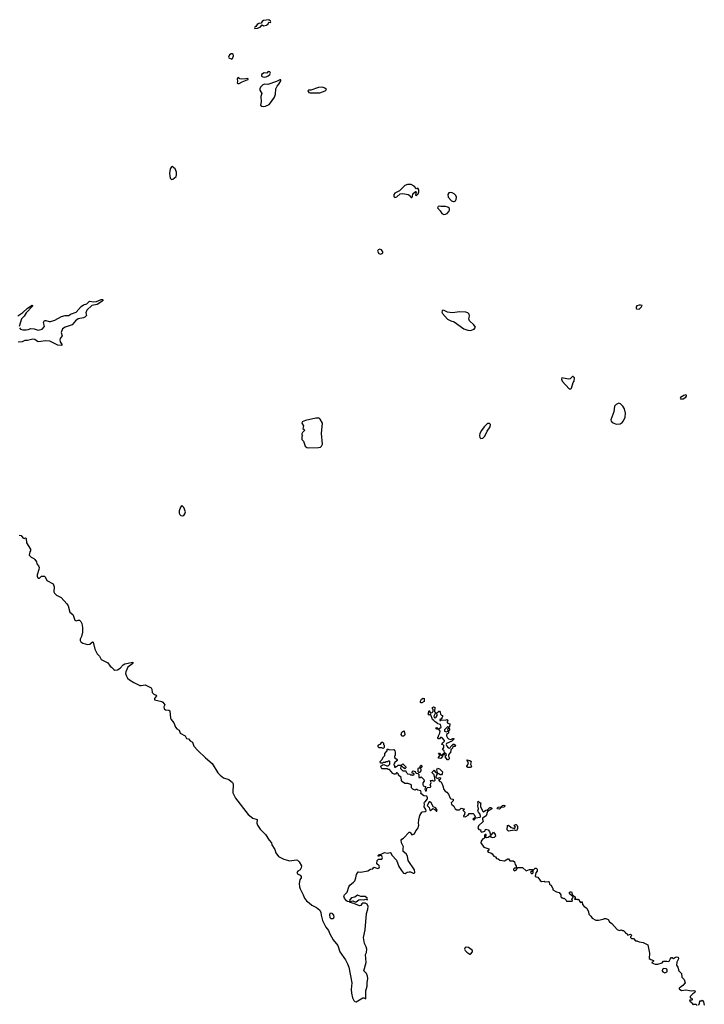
# Model space of a CAD drawing. Extents: x 2029662 to 2246637, y 225654 to 401419.
# Tile 280 of 349: x 2171081 to 2181200, y 282228 to 296777. Entities that reach past the tile are written whole.
import ezdxf

# ---------------------------------------------------------------- set-up
doc = ezdxf.new("R2010")
doc.units = 0

msp = doc.modelspace()

# ---------------------------------------------------------------- linework, layer by layer
at = {"layer": '0CON20XD'}
for points in [[(2174555, 296649), (2174595, 296654), (2174636, 296665), (2174665, 296701), (2174685, 296684), (2174727, 296695), (2174755, 296715), (2174765, 296741), (2174788, 296735), (2174793, 296745), (2174790, 296755), (2174765, 296777), (2174686, 296765), (2174665, 296750), (2174652, 296728), (2174615, 296720), (2174593, 296707), (2174572, 296678), (2174554, 296665), (2174550, 296655), (2174555, 296649)], [(2174215, 296194), (2174225, 296205), (2174239, 296245), (2174235, 296268), (2174225, 296271), (2174205, 296271), (2174181, 296259), (2174166, 296225), (2174171, 296215), (2174215, 296194)], [(2174695, 295926), (2174725, 295933), (2174755, 295946), (2174778, 295965), (2174787, 295985), (2174776, 296005), (2174755, 296012), (2174734, 295986), (2174695, 295990), (2174657, 295965), (2174657, 295945), (2174675, 295932), (2174695, 295926)], [(2174325, 295832), (2174371, 295859), (2174445, 295888), (2174457, 295895), (2174459, 295905), (2174445, 295910), (2174425, 295901), (2174355, 295897), (2174333, 295903), (2174315, 295922), (2174305, 295920), (2174295, 295905), (2174301, 295865), (2174297, 295845), (2174305, 295835), (2174325, 295832)], [(2174685, 295494), (2174715, 295499), (2174767, 295523), (2174804, 295566), (2174848, 295632), (2174861, 295675), (2174866, 295755), (2174886, 295794), (2174913, 295825), (2174942, 295875), (2174940, 295890), (2174925, 295890), (2174876, 295864), (2174749, 295821), (2174705, 295823), (2174675, 295816), (2174642, 295778), (2174628, 295755), (2174628, 295735), (2174662, 295685), (2174643, 295643), (2174648, 295565), (2174642, 295515), (2174658, 295498), (2174685, 295494)], [(2175515, 295694), (2175596, 295724), (2175618, 295745), (2175592, 295765), (2175555, 295779), (2175495, 295774), (2175385, 295737), (2175350, 295735), (2175342, 295725), (2175344, 295714), (2175355, 295702), (2175375, 295698), (2175515, 295694)], [(2173325, 294417), (2173345, 294420), (2173392, 294458), (2173400, 294485), (2173400, 294525), (2173379, 294575), (2173335, 294606), (2173325, 294603), (2173307, 294573), (2173296, 294505), (2173306, 294435), (2173325, 294417)], [(2176875, 294150), (2176888, 294165), (2176892, 294205), (2176932, 294238), (2176940, 294235), (2176932, 294182), (2176945, 294180), (2176970, 294205), (2176982, 294235), (2176982, 294265), (2176968, 294288), (2176945, 294280), (2176909, 294319), (2176865, 294341), (2176815, 294342), (2176773, 294327), (2176695, 294248), (2176624, 294216), (2176612, 294195), (2176612, 294165), (2176625, 294152), (2176655, 294160), (2176705, 294202), (2176745, 294210), (2176824, 294194), (2176845, 294180), (2176850, 294165), (2176865, 294150), (2176875, 294150)], [(2177492, 294092), (2177505, 294093), (2177520, 294100), (2177532, 294118), (2177536, 294155), (2177528, 294178), (2177505, 294202), (2177475, 294220), (2177446, 294224), (2177423, 294217), (2177408, 294192), (2177416, 294155), (2177465, 294101), (2177492, 294092)], [(2177349, 293899), (2177375, 293904), (2177397, 293915), (2177424, 293945), (2177434, 293965), (2177435, 293987), (2177408, 294005), (2177375, 294016), (2177305, 294017), (2177285, 294022), (2177264, 294016), (2177258, 293995), (2177294, 293954), (2177321, 293911), (2177349, 293899)], [(2176415, 293313), (2176435, 293320), (2176447, 293333), (2176448, 293345), (2176430, 293375), (2176404, 293386), (2176378, 293375), (2176368, 293355), (2176391, 293321), (2176415, 293313)], [(2171076, 292225), (2171095, 292205), (2171125, 292195), (2171175, 292193), (2171205, 292198), (2171246, 292214), (2171295, 292209), (2171355, 292189), (2171411, 292205), (2171448, 292242), (2171435, 292305), (2171445, 292332), (2171465, 292334), (2171515, 292317), (2171535, 292318), (2171598, 292335), (2171700, 292390), (2171755, 292405), (2171805, 292406), (2171834, 292426), (2171915, 292456), (2171990, 292540), (2172025, 292563), (2172075, 292577), (2172113, 292617), (2172175, 292607), (2172215, 292614), (2172285, 292644), (2172312, 292642), (2172313, 292635), (2172294, 292615), (2172225, 292569), (2172145, 292552), (2172075, 292483), (2172056, 292445), (2172066, 292405), (2172045, 292380), (2172025, 292370), (2171944, 292356), (2171905, 292325), (2171855, 292266), (2171755, 292236), (2171713, 292207), (2171694, 292155), (2171707, 292105), (2171679, 292065), (2171674, 292045), (2171680, 292015), (2171710, 291975), (2171697, 291965), (2171645, 291968), (2171524, 292025), (2171456, 292034), (2171365, 292017), (2171345, 292023), (2171305, 292051), (2171275, 292055), (2171195, 292039), (2171155, 292038), (2171115, 292017), (2171059, 292011)], [(2171051, 292399), (2171125, 292449), (2171195, 292517), (2171265, 292560), (2171272, 292555), (2171269, 292545), (2171177, 292445), (2171145, 292395), (2171108, 292355), (2171072, 292245)], [(2177745, 292184), (2177800, 292205), (2177820, 292235), (2177795, 292270), (2177729, 292325), (2177721, 292355), (2177731, 292395), (2177723, 292425), (2177705, 292446), (2177675, 292456), (2177585, 292459), (2177475, 292444), (2177405, 292457), (2177355, 292482), (2177335, 292483), (2177323, 292475), (2177321, 292455), (2177329, 292435), (2177405, 292354), (2177455, 292326), (2177501, 292311), (2177645, 292211), (2177705, 292188), (2177745, 292184)], [(2180235, 292502), (2180272, 292535), (2180280, 292555), (2180255, 292560), (2180235, 292557), (2180205, 292548), (2180192, 292535), (2180193, 292513), (2180200, 292505), (2180235, 292502)], [(2179225, 291321), (2179236, 291334), (2179262, 291415), (2179278, 291435), (2179280, 291485), (2179272, 291495), (2179260, 291505), (2179250, 291505), (2179215, 291472), (2179195, 291464), (2179095, 291487), (2179088, 291465), (2179100, 291435), (2179201, 291325), (2179225, 291321)], [(2180885, 291174), (2180925, 291198), (2180937, 291215), (2180935, 291229), (2180924, 291234), (2180895, 291226), (2180850, 291195), (2180842, 291185), (2180847, 291175), (2180885, 291174)], [(2179899, 290799), (2179955, 290804), (2179985, 290824), (2180005, 290849), (2180028, 290905), (2180036, 290965), (2180020, 291025), (2179996, 291066), (2179959, 291099), (2179935, 291109), (2179898, 291092), (2179871, 291065), (2179861, 290985), (2179820, 290865), (2179824, 290844), (2179837, 290827), (2179855, 290818), (2179899, 290799)], [(2175345, 290451), (2175495, 290454), (2175525, 290462), (2175543, 290475), (2175555, 290505), (2175544, 290665), (2175554, 290814), (2175524, 290875), (2175505, 290889), (2175457, 290887), (2175305, 290854), (2175258, 290835), (2175252, 290815), (2175278, 290775), (2175268, 290738), (2175285, 290720), (2175288, 290705), (2175262, 290678), (2175253, 290657), (2175253, 290643), (2175260, 290635), (2175250, 290615), (2175250, 290575), (2175275, 290550), (2175302, 290475), (2175326, 290456), (2175345, 290451)], [(2177895, 290590), (2177925, 290594), (2177955, 290622), (2177992, 290698), (2178035, 290760), (2178038, 290795), (2178025, 290810), (2177995, 290810), (2177945, 290762), (2177905, 290708), (2177884, 290665), (2177877, 290635), (2177882, 290602), (2177895, 290590)], [(2173485, 289448), (2173505, 289453), (2173524, 289475), (2173529, 289505), (2173505, 289570), (2173475, 289600), (2173456, 289574), (2173440, 289520), (2173437, 289487), (2173446, 289465), (2173461, 289451), (2173485, 289448)], [(2171075, 289160), (2171100, 289155), (2171125, 289122), (2171145, 289112), (2171165, 289120), (2171175, 289110), (2171183, 289045), (2171242, 288955), (2171242, 288928), (2171232, 288915), (2171220, 288865), (2171250, 288835), (2171290, 288815), (2171305, 288800), (2171330, 288765), (2171332, 288735), (2171360, 288705), (2171367, 288685), (2171363, 288653), (2171338, 288575), (2171338, 288555), (2171349, 288529), (2171355, 288524), (2171375, 288524), (2171405, 288553), (2171445, 288553), (2171457, 288545), (2171480, 288490), (2171573, 288443), (2171590, 288395), (2171584, 288325), (2171593, 288303), (2171624, 288274), (2171695, 288241), (2171778, 288148), (2171796, 288115), (2171824, 288024), (2171865, 287990), (2171874, 287965), (2171894, 287904), (2171915, 287894), (2171945, 287903), (2171965, 287902), (2171986, 287886), (2172000, 287855), (2172008, 287795), (2172008, 287725), (2171994, 287665), (2171976, 287625), (2171974, 287605), (2171983, 287585), (2172014, 287564), (2172085, 287544), (2172118, 287552), (2172155, 287583), (2172165, 287578), (2172189, 287475), (2172225, 287407), (2172261, 287371), (2172283, 287325), (2172382, 287272), (2172417, 287225), (2172440, 287210), (2172470, 287175), (2172486, 287166), (2172525, 287169), (2172564, 287196), (2172610, 287245), (2172635, 287261), (2172755, 287282), (2172759, 287275), (2172753, 287265), (2172678, 287212), (2172648, 287142), (2172647, 287115), (2172658, 287078), (2172675, 287049), (2172705, 287024), (2172766, 286985), (2172855, 286941), (2172875, 286939), (2172935, 286951), (2173026, 286905), (2173034, 286885), (2173039, 286835), (2173063, 286813), (2173099, 286795), (2173101, 286785), (2173071, 286745), (2173073, 286725), (2173183, 286705), (2173197, 286695), (2173224, 286655), (2173209, 286625), (2173216, 286595), (2173237, 286577), (2173283, 286573), (2173300, 286565), (2173308, 286458), (2173319, 286435), (2173358, 286385), (2173385, 286323), (2173405, 286299), (2173437, 286277), (2173452, 286235), (2173525, 286197), (2173545, 286158), (2173575, 286149), (2173600, 286120), (2173634, 286104), (2173654, 286045), (2173715, 285978), (2173825, 285870), (2173925, 285785), (2174010, 285650), (2174045, 285612), (2174095, 285576), (2174171, 285551), (2174227, 285505), (2174237, 285485), (2174232, 285355), (2174272, 285272), (2174460, 285035), (2174525, 284978), (2174591, 284961), (2174584, 284906), (2174594, 284875), (2174635, 284814), (2174714, 284735), (2174766, 284655), (2174801, 284615), (2174808, 284585), (2174854, 284515), (2174866, 284465), (2174905, 284414), (2174983, 284375), (2175052, 284352), (2175075, 284349), (2175165, 284364), (2175185, 284359), (2175214, 284335), (2175244, 284275), (2175243, 284245), (2175224, 284216), (2175192, 284195), (2175178, 284175), (2175188, 284155), (2175228, 284138), (2175243, 284115), (2175239, 284095), (2175221, 284065), (2175213, 284015), (2175216, 283965), (2175224, 283935), (2175272, 283845), (2175289, 283795), (2175318, 283758), (2175360, 283730), (2175399, 283695), (2175468, 283658), (2175519, 283619), (2175534, 283585), (2175536, 283545), (2175555, 283465), (2175606, 283366), (2175645, 283321), (2175665, 283270), (2175712, 283182), (2175784, 283095), (2175815, 283005), (2175898, 282885), (2175928, 282828), (2175947, 282775), (2175988, 282545), (2175981, 282445), (2175985, 282395), (2176000, 282325), (2176018, 282285), (2176035, 282271), (2176055, 282266), (2176154, 282324), (2176166, 282326), (2176195, 282310), (2176199, 282331), (2176196, 282425), (2176217, 282495), (2176218, 282545), (2176228, 282608), (2176223, 282645), (2176205, 282681), (2176166, 282725), (2176201, 282845), (2176194, 282964), (2176206, 282995), (2176211, 283045), (2176204, 283075), (2176179, 283125), (2176163, 283215), (2176189, 283331), (2176208, 283572), (2176227, 283633), (2176231, 283675), (2176215, 283706), (2176185, 283722), (2176155, 283724), (2176138, 283715), (2176122, 283688), (2176105, 283681), (2176018, 283718), (2175965, 283731), (2175955, 283740), (2175925, 283746), (2175912, 283755), (2175880, 283795), (2175874, 283826), (2175881, 283845), (2175919, 283885), (2175944, 283966), (2175959, 283991), (2176015, 284032), (2176032, 284055), (2176050, 284095), (2176061, 284145), (2176085, 284187), (2176125, 284183), (2176225, 284199), (2176265, 284226), (2176298, 284232), (2176317, 284257), (2176375, 284236), (2176393, 284245), (2176400, 284260), (2176396, 284275), (2176358, 284305), (2176364, 284355), (2176385, 284371), (2176432, 284375), (2176442, 284395), (2176433, 284415), (2176415, 284430), (2176402, 284428), (2176385, 284413), (2176380, 284425), (2176395, 284440), (2176415, 284440), (2176471, 284469), (2176515, 284460), (2176555, 284472), (2176568, 284465), (2176581, 284431), (2176649, 284359), (2176683, 284263), (2176723, 284203), (2176755, 284168), (2176777, 284163), (2176808, 284182), (2176835, 284188), (2176855, 284187), (2176895, 284168), (2176912, 284168), (2176922, 284178), (2176918, 284215), (2176823, 284355), (2176812, 284418)], [(2177015, 286681), (2177005, 286688), (2177004, 286706), (2177022, 286738), (2177045, 286752), (2177058, 286745), (2177060, 286705), (2177025, 286683), (2177015, 286681)], [(2177415, 285840), (2177405, 285840), (2177368, 285885), (2177388, 285915), (2177385, 285930), (2177375, 285938), (2177360, 285930), (2177345, 285910), (2177330, 285910), (2177330, 285895), (2177310, 285865), (2177295, 285858), (2177270, 285865), (2177270, 285875), (2177290, 285905), (2177288, 285918), (2177272, 285938), (2177285, 285940), (2177305, 285910), (2177330, 285910), (2177332, 285925), (2177358, 285942), (2177354, 285974), (2177332, 285995), (2177349, 286025), (2177350, 286050), (2177345, 286058), (2177322, 286065), (2177335, 286092), (2177360, 286115), (2177360, 286125), (2177326, 286166), (2177315, 286172), (2177301, 286169), (2177285, 286150), (2177272, 286152), (2177260, 286165), (2177260, 286175), (2177270, 286185), (2177270, 286195), (2177292, 286235), (2177298, 286265), (2177275, 286292), (2177245, 286292), (2177230, 286315), (2177245, 286320), (2177262, 286302), (2177275, 286298), (2177308, 286325), (2177300, 286365), (2177263, 286373), (2177245, 286390), (2177235, 286390), (2177221, 286401), (2177203, 286423), (2177182, 286435), (2177158, 286508), (2177145, 286510), (2177135, 286500), (2177120, 286515), (2177132, 286568), (2177140, 286565), (2177152, 286532), (2177175, 286540), (2177190, 286555), (2177190, 286585), (2177180, 286595), (2177182, 286615), (2177195, 286622), (2177218, 286618), (2177210, 286555), (2177220, 286545), (2177220, 286525), (2177200, 286485), (2177207, 286467), (2177225, 286463), (2177238, 286472), (2177252, 286495), (2177252, 286512), (2177242, 286528), (2177275, 286560), (2177285, 286560), (2177298, 286545), (2177300, 286515), (2177315, 286500), (2177330, 286495), (2177330, 286475), (2177320, 286465), (2177318, 286452), (2177305, 286440), (2177292, 286438), (2177292, 286422), (2177305, 286420), (2177315, 286430), (2177372, 286428), (2177397, 286437), (2177408, 286425), (2177398, 286395), (2177400, 286385), (2177440, 286375), (2177435, 286330), (2177425, 286320), (2177415, 286330), (2177405, 286328), (2177380, 286305), (2177360, 286285), (2177360, 286265), (2177384, 286254), (2177408, 286262), (2177412, 286275), (2177408, 286295), (2177415, 286310), (2177425, 286310), (2177432, 286295), (2177432, 286278), (2177420, 286265), (2177420, 286235), (2177390, 286215), (2177390, 286195), (2177405, 286168), (2177421, 286151), (2177455, 286142), (2177485, 286158), (2177500, 286155), (2177500, 286145), (2177470, 286115), (2177390, 286080), (2177382, 286065), (2177392, 286042), (2177415, 286018), (2177435, 286012), (2177445, 286020), (2177451, 286039), (2177488, 286072), (2177505, 286070), (2177520, 286055), (2177515, 286040), (2177485, 286040), (2177477, 286013), (2177453, 285987), (2177450, 285945), (2177434, 285936), (2177418, 285915), (2177418, 285895), (2177430, 285875), (2177430, 285855), (2177415, 285840)], [(2176728, 286188), (2176717, 286215), (2176730, 286250), (2176757, 286267), (2176762, 286262), (2176771, 286215), (2176768, 286202), (2176755, 286190), (2176728, 286188)], [(2176455, 286010), (2176435, 286018), (2176395, 286020), (2176380, 286035), (2176380, 286055), (2176395, 286068), (2176415, 286070), (2176435, 286100), (2176445, 286100), (2176458, 286088), (2176460, 286065), (2176470, 286055), (2176470, 286025), (2176455, 286010)], [(2176812, 284418), (2176795, 284450), (2176750, 284485), (2176748, 284535), (2176752, 284555), (2176724, 284615), (2176718, 284655), (2176730, 284670), (2176755, 284683), (2176835, 284770), (2176845, 284772), (2176855, 284763), (2176875, 284730), (2176914, 284746), (2176935, 284792), (2176966, 284825), (2176978, 284875), (2176974, 284905), (2176979, 284955), (2176994, 285016), (2177025, 285066), (2177035, 285072), (2177075, 285076), (2177091, 285085), (2177086, 285105), (2177058, 285145), (2177064, 285184), (2177060, 285205), (2177064, 285216), (2177075, 285222), (2177107, 285265), (2177109, 285279), (2177100, 285305), (2177055, 285308), (2177010, 285345), (2177017, 285365), (2177010, 285385), (2176965, 285390), (2176955, 285400), (2176935, 285400), (2176925, 285392), (2176910, 285395), (2176890, 285405), (2176870, 285425), (2176870, 285465), (2176858, 285478), (2176822, 285492), (2176775, 285492), (2176737, 285517), (2176722, 285535), (2176718, 285578), (2176682, 285612), (2176678, 285628), (2176658, 285648), (2176652, 285648), (2176635, 285630), (2176615, 285630), (2176595, 285640), (2176545, 285700), (2176525, 285700), (2176515, 285710), (2176435, 285710), (2176422, 285725), (2176420, 285745), (2176442, 285768), (2176465, 285770), (2176505, 285750), (2176525, 285750), (2176545, 285770), (2176550, 285775), (2176550, 285815), (2176545, 285820), (2176525, 285820), (2176515, 285810), (2176495, 285810), (2176485, 285800), (2176455, 285800), (2176445, 285790), (2176412, 285792), (2176410, 285815), (2176435, 285840), (2176460, 285885), (2176480, 285905), (2176480, 285935), (2176510, 285975), (2176512, 285998), (2176525, 286000), (2176545, 285990), (2176611, 285991), (2176628, 285975), (2176632, 285955), (2176630, 285905), (2176620, 285895), (2176620, 285875), (2176660, 285845), (2176658, 285832), (2176622, 285798), (2176620, 285785), (2176610, 285775), (2176610, 285765), (2176620, 285755), (2176622, 285732), (2176635, 285730), (2176645, 285740), (2176655, 285740), (2176675, 285760), (2176725, 285760), (2176745, 285780), (2176788, 285738), (2176788, 285722), (2176775, 285710), (2176765, 285720), (2176755, 285720), (2176735, 285740), (2176715, 285740), (2176710, 285715), (2176745, 285680), (2176788, 285678), (2176795, 285660), (2176810, 285645), (2176812, 285632), (2176845, 285630), (2176855, 285620), (2176875, 285620), (2176885, 285610), (2176895, 285620), (2176905, 285620), (2176910, 285625), (2176908, 285638), (2176880, 285645), (2176880, 285665), (2176895, 285680), (2176928, 285668), (2176930, 285655), (2176942, 285642), (2176968, 285638), (2176980, 285625), (2176982, 285582), (2177005, 285580), (2177015, 285590), (2177055, 285550), (2177057, 285525), (2177038, 285502), (2177037, 285475), (2177046, 285456), (2177080, 285445), (2177067, 285405), (2177085, 285380), (2177096, 285384), (2177098, 285422), (2177108, 285432), (2177152, 285438), (2177160, 285445), (2177160, 285455), (2177150, 285465), (2177163, 285505), (2177152, 285535), (2177175, 285540), (2177188, 285528), (2177205, 285528), (2177222, 285538), (2177208, 285618), (2177175, 285650), (2177175, 285660), (2177205, 285690), (2177223, 285663), (2177245, 285650), (2177258, 285652), (2177248, 285695), (2177255, 285718), (2177286, 285706), (2177330, 285665), (2177327, 285633), (2177315, 285620), (2177298, 285618), (2177275, 285633), (2177265, 285640), (2177251, 285629), (2177230, 285595), (2177230, 285585), (2177245, 285570), (2177265, 285570), (2177285, 285580), (2177300, 285575), (2177298, 285552), (2177270, 285545), (2177292, 285522), (2177310, 285515), (2177337, 285457), (2177352, 285402), (2177368, 285378), (2177395, 285362), (2177418, 285335), (2177445, 285272), (2177455, 285263), (2177488, 285258), (2177490, 285235), (2177460, 285205), (2177464, 285185), (2177496, 285156), (2177517, 285115), (2177540, 285100), (2177579, 285101), (2177605, 285128), (2177650, 285115), (2177645, 285100), (2177630, 285095), (2177658, 285065), (2177657, 285033), (2177640, 285015), (2177642, 285002), (2177665, 284998), (2177675, 285002), (2177708, 285025), (2177725, 285048), (2177785, 285047), (2177795, 285040), (2177813, 285005), (2177808, 284982), (2177780, 284965), (2177795, 284950), (2177825, 284982), (2177888, 284995), (2177893, 285005), (2177887, 285037), (2177860, 285065), (2177852, 285085), (2177863, 285115), (2177852, 285162), (2177858, 285195), (2177852, 285215), (2177855, 285230), (2177875, 285212), (2177900, 285205), (2177893, 285197), (2177892, 285145), (2177913, 285113), (2177925, 285077), (2177935, 285074), (2177972, 285098), (2177995, 285103), (2178032, 285138), (2178046, 285136), (2178058, 285128), (2178058, 285115), (2177994, 285076), (2177976, 285014), (2177921, 284979), (2177920, 284965), (2177932, 284928), (2177864, 284865), (2177850, 284835), (2177865, 284813), (2177900, 284805), (2177890, 284795), (2177895, 284780), (2177905, 284772), (2177954, 284786), (2177962, 284795), (2177965, 284818), (2178005, 284807), (2178024, 284784), (2178042, 284732), (2178055, 284730), (2178085, 284770), (2178107, 284737), (2178112, 284715), (2178093, 284695), (2178075, 284686), (2178052, 284695), (2178045, 284710), (2178025, 284710), (2178005, 284692), (2177985, 284690), (2177970, 284695), (2177978, 284735), (2177963, 284737), (2177951, 284725), (2177950, 284685), (2177925, 284672), (2177900, 284640), (2177899, 284615), (2177941, 284551), (2178016, 284526), (2178014, 284506), (2177997, 284493), (2178004, 284474), (2178045, 284468), (2178065, 284451), (2178088, 284418), (2178115, 284407), (2178130, 284385), (2178155, 284378), (2178176, 284356), (2178245, 284347), (2178295, 284379), (2178306, 284376), (2178325, 284350), (2178375, 284350), (2178392, 284332), (2178402, 284292), (2178420, 284275), (2178420, 284245), (2178415, 284240), (2178395, 284240), (2178380, 284225), (2178380, 284215), (2178395, 284202), (2178426, 284214), (2178432, 284238), (2178445, 284250), (2178515, 284250), (2178565, 284200), (2178615, 284220), (2178655, 284220), (2178660, 284215), (2178658, 284202), (2178630, 284175), (2178645, 284160), (2178655, 284160), (2178668, 284172), (2178672, 284208), (2178702, 284238), (2178715, 284240), (2178730, 284225), (2178730, 284195), (2178708, 284172), (2178702, 284122), (2178715, 284110), (2178738, 284108), (2178775, 284058), (2178795, 284042), (2178835, 284050), (2178848, 284038), (2178895, 284043), (2178905, 284038), (2178913, 284003), (2178922, 283992), (2178938, 283988), (2178950, 283955), (2178960, 283945), (2178962, 283922), (2179015, 283892), (2179055, 283882), (2179080, 283845), (2179080, 283815), (2179095, 283800), (2179105, 283800), (2179115, 283790), (2179128, 283798), (2179158, 283768), (2179165, 283750), (2179248, 283752), (2179250, 283765), (2179240, 283775), (2179240, 283785), (2179258, 283802), (2179260, 283815), (2179238, 283838), (2179214, 283854), (2179202, 283875), (2179215, 283892), (2179235, 283888), (2179252, 283842), (2179290, 283815), (2179290, 283795), (2179282, 283782), (2179315, 283780), (2179325, 283772), (2179335, 283780), (2179345, 283778), (2179355, 283750), (2179375, 283730), (2179385, 283740), (2179395, 283740), (2179400, 283705), (2179424, 283674), (2179465, 283650), (2179488, 283595), (2179492, 283562), (2179525, 283530), (2179542, 283502), (2179595, 283470), (2179635, 283472), (2179705, 283488), (2179725, 283498), (2179745, 283498), (2179779, 283479), (2179800, 283445), (2179833, 283423), (2179914, 283334), (2179945, 283318), (2179975, 283330), (2179985, 283320), (2180007, 283317), (2180030, 283295), (2180032, 283282), (2180045, 283280), (2180058, 283268), (2180065, 283250), (2180110, 283265), (2180128, 283245), (2180110, 283225), (2180110, 283215), (2180123, 283203), (2180155, 283200), (2180184, 283164), (2180205, 283167), (2180235, 283152), (2180295, 283143), (2180365, 283106), (2180391, 282985), (2180386, 282905), (2180408, 282888), (2180448, 282875), (2180450, 282865), (2180435, 282850), (2180422, 282848), (2180425, 282840), (2180475, 282821), (2180515, 282821), (2180575, 282843), (2180595, 282866), (2180645, 282867), (2180675, 282860), (2180682, 282865), (2180693, 282895), (2180715, 282918), (2180725, 282920), (2180745, 282903), (2180773, 282927), (2180795, 282930), (2180814, 282924), (2180819, 282901), (2180795, 282850), (2180789, 282805), (2180808, 282775), (2180824, 282724), (2180861, 282681), (2180870, 282630), (2180900, 282595), (2180916, 282544), (2180882, 282505), (2180841, 282479), (2180830, 282465), (2180830, 282455), (2180865, 282432), (2180925, 282443), (2180982, 282432)], [(2176985, 285650), (2176970, 285665), (2176970, 285715), (2176975, 285720), (2177000, 285720), (2177000, 285745), (2177015, 285760), (2177028, 285745), (2177008, 285722), (2177000, 285720), (2177010, 285705), (2177012, 285678), (2176985, 285650)], [(2177707, 285727), (2177690, 285735), (2177690, 285745), (2177712, 285785), (2177707, 285817), (2177690, 285835), (2177695, 285840), (2177735, 285831), (2177753, 285815), (2177746, 285775), (2177757, 285745), (2177745, 285729), (2177707, 285727)], [(2177245, 285082), (2177252, 285095), (2177232, 285125), (2177215, 285138), (2177195, 285140), (2177163, 285205), (2177145, 285221), (2177135, 285219), (2177104, 285165), (2177132, 285135), (2177145, 285098), (2177155, 285092), (2177185, 285120), (2177230, 285095), (2177235, 285082), (2177245, 285082)], [(2178175, 285114), (2178142, 285115), (2178138, 285125), (2178155, 285142), (2178195, 285148), (2178215, 285166), (2178235, 285173), (2178251, 285165), (2178251, 285155), (2178238, 285142), (2178195, 285138), (2178175, 285114)], [(2178305, 284789), (2178295, 284794), (2178287, 284805), (2178291, 284869), (2178307, 284877), (2178345, 284840), (2178392, 284828), (2178410, 284845), (2178390, 284875), (2178413, 284887), (2178420, 284885), (2178435, 284870), (2178440, 284855), (2178438, 284825), (2178425, 284792), (2178395, 284802), (2178335, 284790), (2178305, 284789)], [(2176035, 283742), (2176055, 283743), (2176095, 283774), (2176125, 283779), (2176165, 283772), (2176195, 283782), (2176215, 283772), (2176220, 283785), (2176217, 283795), (2176185, 283820), (2176125, 283819), (2176075, 283841), (2176035, 283810), (2175985, 283803), (2175956, 283765), (2175960, 283750), (2175967, 283747), (2176005, 283759), (2176035, 283742)], [(2175685, 283491), (2175672, 283505), (2175666, 283554), (2175675, 283578), (2175695, 283577), (2175719, 283545), (2175724, 283515), (2175715, 283493), (2175685, 283491)], [(2177745, 282971), (2177774, 283005), (2177772, 283022), (2177715, 283066), (2177685, 283071), (2177664, 283066), (2177654, 283045), (2177664, 283024), (2177689, 282999), (2177735, 282971), (2177745, 282971)], [(2180615, 282694), (2180644, 282706), (2180650, 282715), (2180650, 282735), (2180645, 282748), (2180634, 282754), (2180604, 282756), (2180584, 282746), (2180578, 282725), (2180587, 282707), (2180615, 282694)], [(2180982, 282432), (2181005, 282427), (2181045, 282434), (2181058, 282428), (2181063, 282415), (2181062, 282405), (2181032, 282385), (2180993, 282345), (2180992, 282322), (2181015, 282320), (2181020, 282295), (2181015, 282290), (2180982, 282288), (2180990, 282265), (2181008, 282258), (2181035, 282220), (2181045, 282230), (2181075, 282230), (2181092, 282212)], [(2181116, 282214), (2181128, 282235), (2181132, 282278), (2181155, 282280), (2181168, 282288), (2181187, 282267), (2181200, 282215)]]:
    msp.add_lwpolyline(points, dxfattribs=at)

doc.saveas('drawing.dxf')
